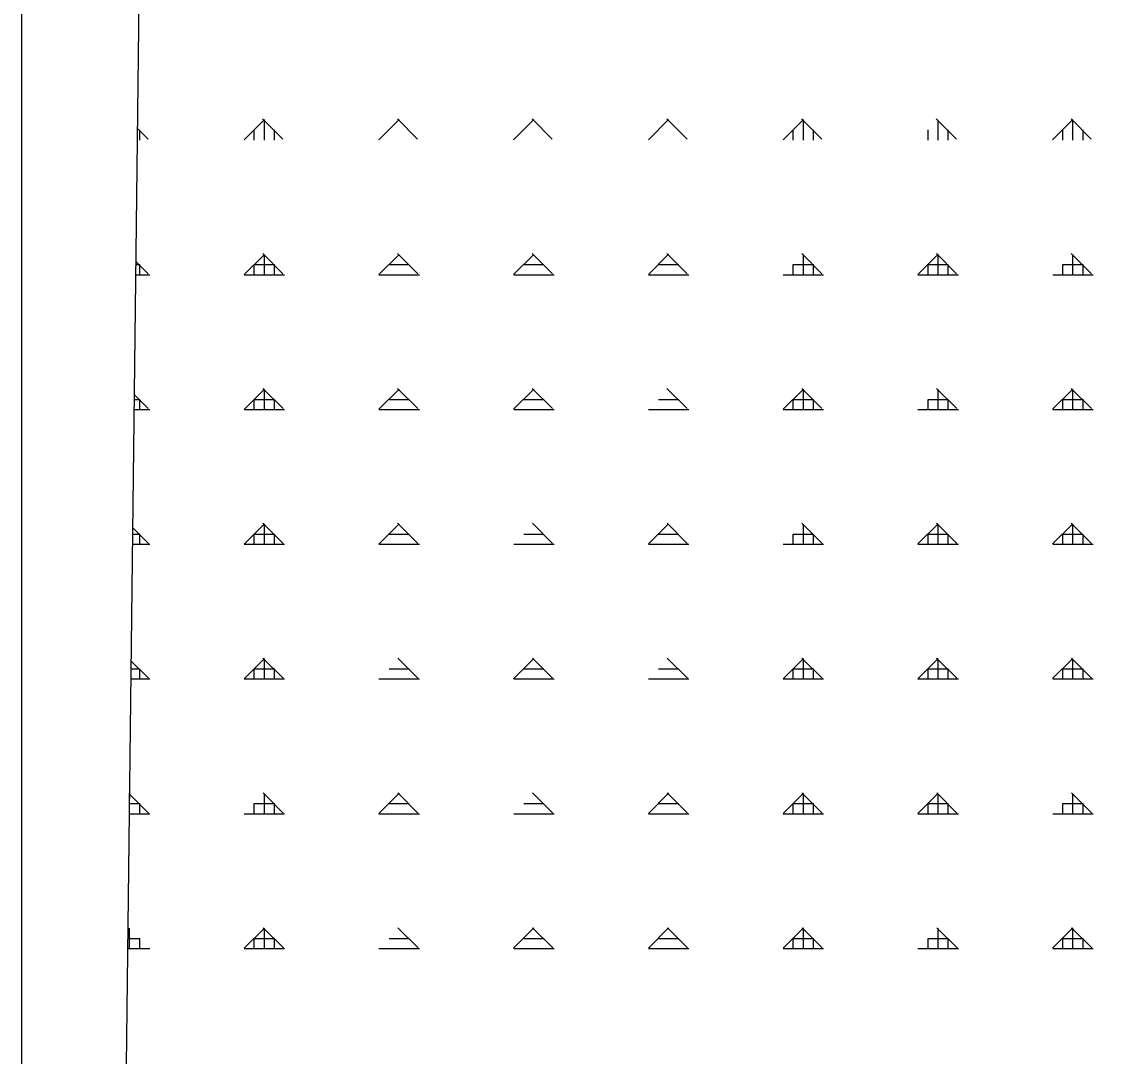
# Model space of a CAD drawing. Extents: x 410727 to 412947, y 4463506 to 4466382.
# Drawn here: x 410732.3 to 411137.6, y 4464107.5 to 4464491.3 of the extents above; entities that cross this region are included whole.
import ezdxf

# ---------------------------------------------------------------- set-up
doc = ezdxf.new("R2010")
doc.units = 0
for name, color, linetype in [('LJ_ÇERÇEVE', 7, 'Continuous'), ('PL_AYA_ORMAN', 7, 'Continuous'), ('TR_ORMAN', 7, 'Continuous')]:
    doc.layers.add(name, color=color, linetype=linetype)

msp = doc.modelspace()

# ---------------------------------------------------------------- linework, layer by layer
at = {"layer": 'LJ_ÇERÇEVE'}
msp.add_lwpolyline([(410732.32, 4466381.6), (412946.74, 4466381.6), (412946.74, 4463506.16), (410732.32, 4463506.16)], close=True, dxfattribs=at)
at = {"layer": 'PL_AYA_ORMAN'}
msp.add_lwpolyline([(410786.8, 4465435.86), (410768.78, 4463916.77)], dxfattribs=at)
at = {"layer": 'TR_ORMAN'}
for p, q in [((410814.8, 4464447.46), (410822.3, 4464454.96)), ((410829.16, 4464447.77), (410821.66, 4464455.27)), ((410822.31, 4464447.41), (410822.31, 4464454.91)), ((410864.8, 4464447.46), (410872.3, 4464454.96)), ((410879.16, 4464447.77), (410871.66, 4464455.27)), ((410914.8, 4464447.47), (410922.3, 4464454.97)), ((410929.15, 4464447.77), (410921.65, 4464455.27)), ((410964.8, 4464447.48), (410972.3, 4464454.98)), ((410979.14, 4464447.77), (410971.64, 4464455.27)), ((411014.8, 4464447.49), (411022.3, 4464454.98)), ((411029.13, 4464447.77), (411021.63, 4464455.27)), ((411022.31, 4464447.41), (411022.31, 4464454.91)), ((411079.12, 4464447.77), (411071.63, 4464455.27)), ((411072.31, 4464447.41), (411072.31, 4464454.91)), ((411114.8, 4464447.5), (411122.3, 4464455)), ((411129.12, 4464447.77), (411121.62, 4464455.27)), ((411122.31, 4464447.41), (411122.31, 4464454.91)), ((410779.17, 4464447.77), (410775.13, 4464451.82)), ((410776.06, 4464447.41), (410776.06, 4464451.16)), ((410818.56, 4464447.41), (410818.56, 4464451.16)), ((410826.06, 4464447.41), (410826.06, 4464451.16)), ((411018.56, 4464447.41), (411018.56, 4464451.16)), ((411026.06, 4464447.41), (411026.06, 4464451.16)), ((411068.56, 4464447.41), (411068.56, 4464451.16)), ((411076.06, 4464447.41), (411076.06, 4464451.16)), ((411118.56, 4464447.41), (411118.56, 4464451.16)), ((411126.06, 4464447.41), (411126.06, 4464451.16)), ((410814.8, 4464397.47), (410822.3, 4464404.96)), ((410829.19, 4464397.75), (410821.7, 4464405.25)), ((410822.31, 4464397.41), (410822.31, 4464404.91)), ((410864.8, 4464397.47), (410872.3, 4464404.97)), ((410879.19, 4464397.75), (410871.69, 4464405.25)), ((410914.8, 4464397.48), (410922.3, 4464404.98)), ((410929.18, 4464397.75), (410921.68, 4464405.25)), ((410964.8, 4464397.49), (410972.3, 4464404.99)), ((410979.17, 4464397.75), (410971.67, 4464405.25)), ((411029.16, 4464397.75), (411021.67, 4464405.25)), ((411022.31, 4464397.41), (411022.31, 4464404.91)), ((411064.8, 4464397.5), (411072.3, 4464405)), ((411079.16, 4464397.75), (411071.66, 4464405.25)), ((411072.31, 4464397.41), (411072.31, 4464404.91)), ((411129.15, 4464397.75), (411121.65, 4464405.25)), ((411122.31, 4464397.41), (411122.31, 4464404.91)), ((410774.53, 4464401.16), (410776.06, 4464401.16)), ((410779.2, 4464397.75), (410774.54, 4464402.41)), ((410776.06, 4464397.41), (410776.06, 4464401.16)), ((410818.56, 4464397.41), (410818.56, 4464401.16)), ((410818.56, 4464401.16), (410826.06, 4464401.16)), ((410826.06, 4464397.41), (410826.06, 4464401.16)), ((410868.56, 4464401.16), (410876.06, 4464401.16)), ((410918.56, 4464401.16), (410926.06, 4464401.16)), ((410968.56, 4464401.16), (410976.06, 4464401.16)), ((411018.56, 4464397.41), (411018.56, 4464401.16)), ((411018.56, 4464401.16), (411026.06, 4464401.16)), ((411026.06, 4464397.41), (411026.06, 4464401.16)), ((411068.56, 4464397.41), (411068.56, 4464401.16)), ((411068.56, 4464401.16), (411076.06, 4464401.16)), ((411076.06, 4464397.41), (411076.06, 4464401.16)), ((411118.56, 4464397.41), (411118.56, 4464401.16)), ((411118.56, 4464401.16), (411126.06, 4464401.16)), ((411126.06, 4464397.41), (411126.06, 4464401.16)), ((410774.48, 4464397.41), (410779.81, 4464397.41)), ((410814.81, 4464397.41), (410829.81, 4464397.41)), ((410864.81, 4464397.41), (410879.81, 4464397.41)), ((410914.81, 4464397.41), (410929.81, 4464397.41)), ((410964.81, 4464397.41), (410979.81, 4464397.41)), ((411014.81, 4464397.41), (411029.81, 4464397.41)), ((411064.81, 4464397.41), (411079.81, 4464397.41)), ((411114.81, 4464397.41), (411129.81, 4464397.41)), ((410779.23, 4464347.72), (410773.96, 4464353)), ((410814.8, 4464347.47), (410822.3, 4464354.97)), ((410829.23, 4464347.72), (410821.73, 4464355.22)), ((410822.31, 4464347.41), (410822.31, 4464354.91)), ((410864.8, 4464347.48), (410872.3, 4464354.98)), ((410879.22, 4464347.72), (410871.72, 4464355.22)), ((410914.8, 4464347.49), (410922.3, 4464354.99)), ((410929.21, 4464347.72), (410921.71, 4464355.22)), ((410979.2, 4464347.72), (410971.7, 4464355.22)), ((411014.8, 4464347.5), (411022.3, 4464355)), ((411029.2, 4464347.72), (411021.7, 4464355.22)), ((411022.31, 4464347.41), (411022.31, 4464354.91)), ((411079.19, 4464347.72), (411071.69, 4464355.22)), ((411072.31, 4464347.41), (411072.31, 4464354.91)), ((411114.8, 4464347.52), (411122.3, 4464355.01)), ((411129.18, 4464347.72), (411121.68, 4464355.22)), ((411122.31, 4464347.41), (411122.31, 4464354.91)), ((410773.93, 4464351.16), (410776.06, 4464351.16)), ((410776.06, 4464347.41), (410776.06, 4464351.16)), ((410818.56, 4464347.41), (410818.56, 4464351.16)), ((410818.56, 4464351.16), (410826.06, 4464351.16)), ((410826.06, 4464347.41), (410826.06, 4464351.16)), ((410868.56, 4464351.16), (410876.06, 4464351.16)), ((410918.56, 4464351.16), (410926.06, 4464351.16)), ((410968.56, 4464351.16), (410976.06, 4464351.16)), ((411018.56, 4464347.41), (411018.56, 4464351.16)), ((411018.56, 4464351.16), (411026.06, 4464351.16)), ((411026.06, 4464347.41), (411026.06, 4464351.16)), ((411068.56, 4464347.41), (411068.56, 4464351.16)), ((411068.56, 4464351.16), (411076.06, 4464351.16)), ((411076.06, 4464347.41), (411076.06, 4464351.16)), ((411118.56, 4464347.41), (411118.56, 4464351.16)), ((411118.56, 4464351.16), (411126.06, 4464351.16)), ((411126.06, 4464347.41), (411126.06, 4464351.16)), ((410773.89, 4464347.41), (410779.81, 4464347.41)), ((410814.81, 4464347.41), (410829.81, 4464347.41)), ((410864.81, 4464347.41), (410879.81, 4464347.41)), ((410914.81, 4464347.41), (410929.81, 4464347.41)), ((410964.81, 4464347.41), (410979.81, 4464347.41)), ((411014.81, 4464347.41), (411029.81, 4464347.41)), ((411064.81, 4464347.41), (411079.81, 4464347.41)), ((411114.81, 4464347.41), (411129.81, 4464347.41)), ((410779.27, 4464297.7), (410773.37, 4464303.6)), ((410814.8, 4464297.48), (410822.3, 4464304.98)), ((410829.26, 4464297.7), (410821.76, 4464305.2)), ((410822.31, 4464297.41), (410822.31, 4464304.91)), ((410864.8, 4464297.49), (410872.3, 4464304.99)), ((410879.25, 4464297.7), (410871.75, 4464305.2)), ((410929.24, 4464297.7), (410921.74, 4464305.2)), ((410964.8, 4464297.5), (410972.3, 4464305)), ((410979.24, 4464297.7), (410971.74, 4464305.2)), ((411029.23, 4464297.7), (411021.73, 4464305.2)), ((411022.31, 4464297.41), (411022.31, 4464304.91)), ((411064.8, 4464297.52), (411072.3, 4464305.01)), ((411079.22, 4464297.7), (411071.72, 4464305.2)), ((411072.31, 4464297.41), (411072.31, 4464304.91)), ((411114.8, 4464297.52), (411122.3, 4464305.02)), ((411129.21, 4464297.7), (411121.71, 4464305.2)), ((411122.31, 4464297.41), (411122.31, 4464304.91)), ((410773.34, 4464301.16), (410776.06, 4464301.16)), ((410776.06, 4464297.41), (410776.06, 4464301.16)), ((410818.56, 4464297.41), (410818.56, 4464301.16)), ((410818.56, 4464301.16), (410826.06, 4464301.16)), ((410826.06, 4464297.41), (410826.06, 4464301.16)), ((410868.56, 4464301.16), (410876.06, 4464301.16)), ((410918.56, 4464301.16), (410926.06, 4464301.16)), ((410968.56, 4464301.16), (410976.06, 4464301.16)), ((411018.56, 4464297.41), (411018.56, 4464301.16)), ((411018.56, 4464301.16), (411026.06, 4464301.16)), ((411026.06, 4464297.41), (411026.06, 4464301.16)), ((411068.56, 4464297.41), (411068.56, 4464301.16)), ((411068.56, 4464301.16), (411076.06, 4464301.16)), ((411076.06, 4464297.41), (411076.06, 4464301.16)), ((411118.56, 4464297.41), (411118.56, 4464301.16)), ((411118.56, 4464301.16), (411126.06, 4464301.16)), ((411126.06, 4464297.41), (411126.06, 4464301.16)), ((410773.3, 4464297.41), (410779.81, 4464297.41)), ((410814.81, 4464297.41), (410829.81, 4464297.41)), ((410864.81, 4464297.41), (410879.81, 4464297.41)), ((410914.81, 4464297.41), (410929.81, 4464297.41)), ((410964.81, 4464297.41), (410979.81, 4464297.41)), ((411014.81, 4464297.41), (411029.81, 4464297.41)), ((411064.81, 4464297.41), (411079.81, 4464297.41)), ((411114.81, 4464297.41), (411129.81, 4464297.41)), ((410814.8, 4464247.49), (410822.3, 4464254.99)), ((410829.29, 4464247.68), (410821.79, 4464255.17)), ((410822.31, 4464247.41), (410822.31, 4464254.91)), ((410879.28, 4464247.68), (410871.78, 4464255.17)), ((410914.8, 4464247.5), (410922.3, 4464255)), ((410929.27, 4464247.68), (410921.78, 4464255.17)), ((410979.27, 4464247.68), (410971.77, 4464255.17)), ((411014.8, 4464247.52), (411022.3, 4464255.02)), ((411029.26, 4464247.68), (411021.76, 4464255.17)), ((411022.31, 4464247.41), (411022.31, 4464254.91)), ((411064.8, 4464247.52), (411072.3, 4464255.02)), ((411079.25, 4464247.68), (411071.75, 4464255.17)), ((411072.31, 4464247.41), (411072.31, 4464254.91)), ((411114.8, 4464247.53), (411122.3, 4464255.03)), ((411129.24, 4464247.68), (411121.75, 4464255.17)), ((411122.31, 4464247.41), (411122.31, 4464254.91)), ((410772.75, 4464251.16), (410776.06, 4464251.16)), ((410772.75, 4464251.16), (410776.06, 4464251.16)), ((410779.3, 4464247.68), (410772.78, 4464254.19)), ((410776.06, 4464247.41), (410776.06, 4464251.16)), ((410818.56, 4464247.41), (410818.56, 4464251.16)), ((410818.56, 4464251.16), (410826.06, 4464251.16)), ((410818.56, 4464251.16), (410826.06, 4464251.16)), ((410826.06, 4464247.41), (410826.06, 4464251.16)), ((410868.56, 4464251.16), (410876.06, 4464251.16)), ((410868.56, 4464251.16), (410876.06, 4464251.16)), ((410918.56, 4464251.16), (410926.06, 4464251.16)), ((410918.56, 4464251.16), (410926.06, 4464251.16)), ((410968.56, 4464251.16), (410976.06, 4464251.16)), ((410968.56, 4464251.16), (410976.06, 4464251.16)), ((411018.56, 4464247.41), (411018.56, 4464251.16)), ((411018.56, 4464251.16), (411026.06, 4464251.16)), ((411018.56, 4464251.16), (411026.06, 4464251.16)), ((411026.06, 4464247.41), (411026.06, 4464251.16)), ((411068.56, 4464247.41), (411068.56, 4464251.16)), ((411068.56, 4464251.16), (411076.06, 4464251.16)), ((411068.56, 4464251.16), (411076.06, 4464251.16)), ((411076.06, 4464247.41), (411076.06, 4464251.16)), ((411118.56, 4464247.41), (411118.56, 4464251.16)), ((411118.56, 4464251.16), (411126.06, 4464251.16)), ((411118.56, 4464251.16), (411126.06, 4464251.16)), ((411126.06, 4464247.41), (411126.06, 4464251.16)), ((410772.7, 4464247.41), (410779.81, 4464247.41)), ((410772.7, 4464247.41), (410779.81, 4464247.41)), ((410814.81, 4464247.41), (410829.81, 4464247.41)), ((410814.81, 4464247.41), (410829.81, 4464247.41)), ((410864.81, 4464247.41), (410879.81, 4464247.41)), ((410864.81, 4464247.41), (410879.81, 4464247.41)), ((410914.81, 4464247.41), (410929.81, 4464247.41)), ((410914.81, 4464247.41), (410929.81, 4464247.41)), ((410964.81, 4464247.41), (410979.81, 4464247.41)), ((410964.81, 4464247.41), (410979.81, 4464247.41)), ((411014.81, 4464247.41), (411029.81, 4464247.41)), ((411014.81, 4464247.41), (411029.81, 4464247.41)), ((411064.81, 4464247.41), (411079.81, 4464247.41)), ((411064.81, 4464247.41), (411079.81, 4464247.41)), ((411114.81, 4464247.41), (411129.81, 4464247.41)), ((411114.81, 4464247.41), (411129.81, 4464247.41)), ((410772.2, 4464204.88), (410772.3, 4464204.99)), ((410779.33, 4464197.65), (410772.2, 4464204.78)), ((410772.31, 4464197.41), (410772.31, 4464204.91)), ((410829.32, 4464197.65), (410821.82, 4464205.15)), ((410822.31, 4464197.41), (410822.31, 4464204.91)), ((410864.8, 4464197.5), (410872.3, 4464205)), ((410879.31, 4464197.65), (410871.82, 4464205.15)), ((410929.31, 4464197.65), (410921.81, 4464205.15)), ((410964.8, 4464197.52), (410972.3, 4464205.02)), ((410979.3, 4464197.65), (410971.8, 4464205.15)), ((411014.8, 4464197.52), (411022.3, 4464205.02)), ((411029.29, 4464197.65), (411021.79, 4464205.15)), ((411022.31, 4464197.41), (411022.31, 4464204.91)), ((411064.8, 4464197.53), (411072.3, 4464205.03)), ((411079.28, 4464197.65), (411071.79, 4464205.15)), ((411072.31, 4464197.41), (411072.31, 4464204.91)), ((411129.28, 4464197.65), (411121.78, 4464205.15)), ((411122.31, 4464197.41), (411122.31, 4464204.91)), ((410772.15, 4464201.16), (410776.06, 4464201.16)), ((410772.15, 4464201.16), (410776.06, 4464201.16)), ((410776.06, 4464197.41), (410776.06, 4464201.16)), ((410818.56, 4464197.41), (410818.56, 4464201.16)), ((410818.56, 4464201.16), (410826.06, 4464201.16)), ((410818.56, 4464201.16), (410826.06, 4464201.16)), ((410826.06, 4464197.41), (410826.06, 4464201.16)), ((410868.56, 4464201.16), (410876.06, 4464201.16)), ((410868.56, 4464201.16), (410876.06, 4464201.16)), ((410918.56, 4464201.16), (410926.06, 4464201.16)), ((410918.56, 4464201.16), (410926.06, 4464201.16)), ((410968.56, 4464201.16), (410976.06, 4464201.16)), ((410968.56, 4464201.16), (410976.06, 4464201.16)), ((411018.56, 4464197.41), (411018.56, 4464201.16)), ((411018.56, 4464201.16), (411026.06, 4464201.16)), ((411018.56, 4464201.16), (411026.06, 4464201.16)), ((411026.06, 4464197.41), (411026.06, 4464201.16)), ((411068.56, 4464197.41), (411068.56, 4464201.16)), ((411068.56, 4464201.16), (411076.06, 4464201.16)), ((411068.56, 4464201.16), (411076.06, 4464201.16)), ((411076.06, 4464197.41), (411076.06, 4464201.16)), ((411118.56, 4464197.41), (411118.56, 4464201.16)), ((411118.56, 4464201.16), (411126.06, 4464201.16)), ((411118.56, 4464201.16), (411126.06, 4464201.16)), ((411126.06, 4464197.41), (411126.06, 4464201.16)), ((410772.11, 4464197.41), (410779.81, 4464197.41)), ((410772.11, 4464197.41), (410779.81, 4464197.41)), ((410814.81, 4464197.41), (410829.81, 4464197.41)), ((410814.81, 4464197.41), (410829.81, 4464197.41)), ((410864.81, 4464197.41), (410879.81, 4464197.41)), ((410864.81, 4464197.41), (410879.81, 4464197.41)), ((410914.81, 4464197.41), (410929.81, 4464197.41)), ((410914.81, 4464197.41), (410929.81, 4464197.41)), ((410964.81, 4464197.41), (410979.81, 4464197.41)), ((410964.81, 4464197.41), (410979.81, 4464197.41)), ((411014.81, 4464197.41), (411029.81, 4464197.41)), ((411014.81, 4464197.41), (411029.81, 4464197.41)), ((411064.81, 4464197.41), (411079.81, 4464197.41)), ((411064.81, 4464197.41), (411079.81, 4464197.41)), ((411114.81, 4464197.41), (411129.81, 4464197.41)), ((411114.81, 4464197.41), (411129.81, 4464197.41)), ((410772.31, 4464147.41), (410772.31, 4464154.91)), ((410814.8, 4464147.5), (410822.3, 4464155)), ((410829.35, 4464147.63), (410821.85, 4464155.13)), ((410822.31, 4464147.41), (410822.31, 4464154.91)), ((410879.35, 4464147.63), (410871.85, 4464155.13)), ((410914.8, 4464147.52), (410922.3, 4464155.02)), ((410929.34, 4464147.63), (410921.84, 4464155.13)), ((410964.8, 4464147.52), (410972.3, 4464155.02)), ((410979.33, 4464147.63), (410971.83, 4464155.13)), ((411014.8, 4464147.53), (411022.3, 4464155.03)), ((411029.32, 4464147.63), (411021.82, 4464155.13)), ((411022.31, 4464147.41), (411022.31, 4464154.91)), ((411079.32, 4464147.63), (411071.82, 4464155.13)), ((411072.31, 4464147.41), (411072.31, 4464154.91)), ((411114.8, 4464147.55), (411122.3, 4464155.04)), ((411129.31, 4464147.63), (411121.81, 4464155.13)), ((411122.31, 4464147.41), (411122.31, 4464154.91)), ((410771.56, 4464151.16), (410776.06, 4464151.16)), ((410776.06, 4464147.41), (410776.06, 4464151.16)), ((410818.56, 4464147.41), (410818.56, 4464151.16)), ((410818.56, 4464151.16), (410826.06, 4464151.16)), ((410826.06, 4464147.41), (410826.06, 4464151.16)), ((410868.56, 4464151.16), (410876.06, 4464151.16)), ((410918.56, 4464151.16), (410926.06, 4464151.16)), ((410968.56, 4464151.16), (410976.06, 4464151.16)), ((411018.56, 4464147.41), (411018.56, 4464151.16)), ((411018.56, 4464151.16), (411026.06, 4464151.16)), ((411026.06, 4464147.41), (411026.06, 4464151.16)), ((411068.56, 4464147.41), (411068.56, 4464151.16)), ((411068.56, 4464151.16), (411076.06, 4464151.16)), ((411076.06, 4464147.41), (411076.06, 4464151.16)), ((411118.56, 4464147.41), (411118.56, 4464151.16)), ((411118.56, 4464151.16), (411126.06, 4464151.16)), ((411126.06, 4464147.41), (411126.06, 4464151.16)), ((410771.52, 4464147.41), (410779.81, 4464147.41)), ((410814.81, 4464147.41), (410829.81, 4464147.41)), ((410864.81, 4464147.41), (410879.81, 4464147.41)), ((410914.81, 4464147.41), (410929.81, 4464147.41)), ((410964.81, 4464147.41), (410979.81, 4464147.41)), ((411014.81, 4464147.41), (411029.81, 4464147.41)), ((411064.81, 4464147.41), (411079.81, 4464147.41)), ((411114.81, 4464147.41), (411129.81, 4464147.41))]:
    msp.add_line(p, q, dxfattribs=at)

doc.saveas('drawing.dxf')
